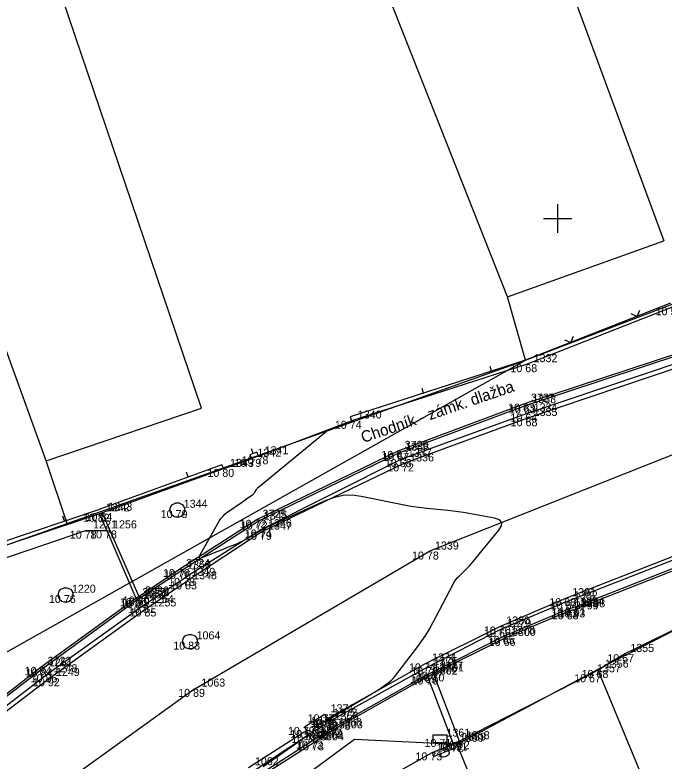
# Model space of a CAD drawing. Extents: x -703403 to -701924, y -1022520 to -1021856.
# Drawn here: x -703093.98 to -703071.28, y -1022043.96 to -1022017.88 of the extents above; entities that cross this region are included whole.
import ezdxf

# ---------------------------------------------------------------- set-up
doc = ezdxf.new("R2010")
doc.units = 0
for name, color, linetype in [('Ex_Minor Contours', 7, 'Continuous'), ('Z_body', 7, 'Continuous'), ('Z_body_cisla', 7, 'Continuous'), ('Z_body_vysky_redukovane', 7, 'Continuous'), ('Z_budova', 7, 'Continuous'), ('Z_cesta', 7, 'Continuous'), ('Z_chodnik', 7, 'Continuous'), ('Z_hektometricka_sit', 7, 'Continuous'), ('Z_katastr_hranice', 7, 'Continuous'), ('Z_katastr_vnitrni_kresba', 7, 'Continuous'), ('Z_komunikace', 7, 'Continuous'), ('Z_komunikace_osa', 7, 'Continuous'), ('Z_obruba', 7, 'Continuous'), ('Z_pilire', 7, 'Continuous'), ('Z_ploty', 7, 'Continuous'), ('Z_ploty_znacky', 7, 'Continuous'), ('Z_popisy', 7, 'Continuous'), ('Z_rozhranni', 7, 'Continuous'), ('Z_site_kanalizace_znaky', 7, 'Continuous'), ('Z_vstupy', 7, 'Continuous'), ('Z_zlabek', 7, 'Continuous')]:
    doc.layers.add(name, color=color, linetype=linetype)

# ---------------------------------------------------------------- blocks, each defined once
blk = doc.blocks.new('POINT_DISPLAY')
blk.add_line((0, 0), (0, 0))
blk = doc.blocks.new('Z666')
for p, q in [((-0.25, 0.13), (-0.25, -0.13)), ((0.25, 0.13), (-0.25, 0.13)), ((0.25, -0.13), (0.25, 0.13)), ((-0.25, -0.13), (0.25, -0.13))]:
    blk.add_line(p, q)
blk = doc.blocks.new('Z620')
for p, q in [((-0.25, 0.05), (-0.23, 0.13)), ((-0.25, -0.05), (-0.25, 0.05)), ((-0.23, 0.13), (-0.17, 0.2)), ((-0.17, 0.2), (-0.05, 0.25)), ((-0.05, 0.25), (0.05, 0.25)), ((0.05, 0.25), (0.17, 0.2)), ((0.17, 0.2), (0.23, 0.13)), ((0.23, 0.13), (0.25, 0.05)), ((0.25, 0.05), (0.25, -0.05)), ((-0.2, -0.17), (-0.25, -0.05)), ((-0.13, -0.23), (-0.2, -0.17)), ((-0.05, -0.25), (-0.13, -0.23)), ((0.05, -0.25), (-0.05, -0.25)), ((0.13, -0.23), (0.05, -0.25)), ((0.2, -0.17), (0.13, -0.23)), ((0.25, -0.05), (0.2, -0.17))]:
    blk.add_line(p, q)
blk = doc.blocks.new('Z46260')
for p, q in [((0.13, 0.13), (-0.13, 0.13)), ((-0.13, 0.13), (-0.13, -0.13)), ((0.13, 0), (-0.13, 0)), ((0.13, -0.13), (0.13, 0.13)), ((-0.13, -0.13), (0.13, -0.13))]:
    blk.add_line(p, q)
blk = doc.blocks.new('Z210')
blk.add_line((0, 0), (0, 0.17))
blk = doc.blocks.new('Z212')
for p, q in [((-0.17, 0.17), (0, 0)), ((0, 0), (0.17, 0.17))]:
    blk.add_line(p, q)
blk = doc.blocks.new('Z216')
for p, q in [((-0.17, 0), (-0.15, 0.1)), ((-0.15, 0.1), (-0.1, 0.15)), ((-0.1, 0.15), (-0.03, 0.17)), ((-0.03, 0.17), (0.03, 0.17)), ((0.03, 0.17), (0.1, 0.15)), ((0.1, 0.15), (0.15, 0.1)), ((0.15, 0.1), (0.17, 0))]:
    blk.add_line(p, q)

msp = doc.modelspace()

# ---------------------------------------------------------------- linework, layer by layer
at = {"layer": 'Ex_Minor Contours'}
msp.add_lwpolyline([(-703085.298, -1022044.158), (-703083.778, -1022043.084), (-703083.754, -1022043.067), (-703083.73, -1022043.05), (-703083.706, -1022043.033), (-703083.681, -1022043.016), (-703083.544, -1022042.921), (-703083.54, -1022042.918), (-703083.537, -1022042.914), (-703083.536, -1022042.909), (-703083.535, -1022042.904), (-703083.536, -1022042.883), (-703083.535, -1022042.878), (-703083.534, -1022042.874), (-703083.531, -1022042.869), (-703083.528, -1022042.866), (-703083.234, -1022042.595), (-703083.225, -1022042.588), (-703083.215, -1022042.584), (-703083.204, -1022042.583), (-703083.192, -1022042.585), (-703083.144, -1022042.598), (-703083.132, -1022042.6), (-703083.122, -1022042.599), (-703083.112, -1022042.594), (-703083.103, -1022042.586), (-703083.065, -1022042.544), (-703083.056, -1022042.534), (-703083.045, -1022042.525), (-703083.035, -1022042.517), (-703083.023, -1022042.509), (-703082.548, -1022042.23), (-703082.334, -1022042.105), (-703081.482, -1022041.603), (-703081.411, -1022041.561), (-703081.342, -1022041.517), (-703081.273, -1022041.472), (-703081.205, -1022041.426), (-703080.935, -1022041.238), (-703080.87, -1022041.188), (-703080.809, -1022041.134), (-703080.752, -1022041.076), (-703080.7, -1022041.013), (-703079.894, -1022039.965), (-703079.748, -1022039.766), (-703079.611, -1022039.561), (-703079.483, -1022039.35), (-703079.364, -1022039.133), (-703078.658, -1022037.779), (-703078.614, -1022037.703), (-703078.565, -1022037.631), (-703078.51, -1022037.563), (-703078.45, -1022037.499), (-703078.197, -1022037.252), (-703078.134, -1022037.19), (-703078.074, -1022037.126), (-703078.015, -1022037.06), (-703077.958, -1022036.992), (-703077.055, -1022035.89), (-703076.963, -1022035.74), (-703076.957, -1022035.621), (-703077.038, -1022035.534), (-703077.206, -1022035.478), (-703078.112, -1022035.31), (-703078.294, -1022035.278), (-703078.476, -1022035.25), (-703078.659, -1022035.226), (-703078.843, -1022035.207), (-703079.578, -1022035.136), (-703079.761, -1022035.115), (-703079.944, -1022035.091), (-703080.126, -1022035.061), (-703080.307, -1022035.027), (-703081.869, -1022034.713), (-703082.186, -1022034.674), (-703082.498, -1022034.684), (-703082.805, -1022034.745), (-703083.105, -1022034.856), (-703085.179, -1022035.804), (-703085.268, -1022035.846), (-703085.355, -1022035.891), (-703085.441, -1022035.938), (-703085.526, -1022035.988), (-703085.862, -1022036.191), (-703085.947, -1022036.24), (-703086.034, -1022036.285), (-703086.122, -1022036.327), (-703086.212, -1022036.366), (-703086.586, -1022036.516), (-703086.678, -1022036.553), (-703086.77, -1022036.59), (-703086.863, -1022036.626), (-703086.955, -1022036.663), (-703087.506, -1022036.878), (-703087.508, -1022036.879), (-703087.51, -1022036.879), (-703087.511, -1022036.878), (-703087.513, -1022036.876), (-703087.543, -1022036.831), (-703087.545, -1022036.826), (-703087.546, -1022036.82), (-703087.546, -1022036.814), (-703087.543, -1022036.808), (-703086.837, -1022035.582), (-703086.775, -1022035.488), (-703086.704, -1022035.401), (-703086.624, -1022035.323), (-703086.535, -1022035.254), (-703086.06, -1022034.924), (-703085.971, -1022034.863), (-703085.883, -1022034.801), (-703085.664, -1022034.649), (-703085.642, -1022034.632), (-703085.622, -1022034.613), (-703085.604, -1022034.591), (-703085.589, -1022034.568), (-703085.533, -1022034.469), (-703085.518, -1022034.445), (-703085.501, -1022034.423), (-703085.482, -1022034.403), (-703085.461, -1022034.384), (-703083.025, -1022032.38)], dxfattribs=at)
at = {"layer": 'Z_budova'}
for p, q in [((-703073.58, -1022040.78), (-703073.84, -1022040.93)), ((-703073.84, -1022040.93), (-703078.43, -1022043.27)), ((-703078.43, -1022043.27), (-703078.56, -1022043.32)), ((-703078.56, -1022043.32), (-703078.5, -1022043.46))]:
    msp.add_line(p, q, dxfattribs=at)
at = {"layer": 'Z_cesta'}
for q in [(-703095.49, -1022037.26), (-703090.77, -1022035.9)]:
    msp.add_line((-703091.48, -1022035.91), q, dxfattribs=at)
at = {"layer": 'Z_chodnik'}
msp.add_line((-703090.93, -1022035.29), (-703089.65, -1022038.21), dxfattribs=at)
at = {"layer": 'Z_hektometricka_sit'}
for p, q in [((-703075, -1022024.5), (-703075, -1022025.5)), ((-703075.5, -1022025), (-703074.5, -1022025))]:
    msp.add_line(p, q, dxfattribs=at)
at = {"layer": 'Z_katastr_hranice'}
for p, q in [((-703076.75, -1022027.74), (-703086.24, -1022003.72)), ((-703092.89, -1022033.47), (-703101.56, -1022009.59)), ((-703076.12, -1022029.95), (-703061.94, -1022024.53)), ((-703076.12, -1022029.95), (-703076.75, -1022027.74)), ((-703096.07, -1022041.16), (-703076.12, -1022029.95)), ((-703092.16, -1022035.66), (-703076.12, -1022029.95)), ((-703092.16, -1022035.66), (-703092.89, -1022033.47)), ((-703105.14, -1022040.25), (-703092.16, -1022035.66)), ((-703068.76, -1022038.29), (-703073.59, -1022040.76)), ((-703073.59, -1022040.76), (-703078.51, -1022043.38)), ((-703082.11, -1022043.21), (-703098.37, -1022055.17)), ((-703078.51, -1022043.38), (-703082.11, -1022043.21)), ((-703072.9, -1022057.24), (-703078.51, -1022043.38))]:
    msp.add_line(p, q, dxfattribs=at)
at = {"layer": 'Z_katastr_vnitrni_kresba'}
for p, q in [((-703078.18, -1022007.06), (-703071.29, -1022025.78)), ((-703087.46, -1022031.63), (-703093.76, -1022013.03)), ((-703076.75, -1022027.74), (-703071.29, -1022025.78)), ((-703092.89, -1022033.47), (-703087.46, -1022031.63)), ((-703070.29, -1022048.71), (-703073.59, -1022040.76))]:
    msp.add_line(p, q, dxfattribs=at)
at = {"layer": 'Z_komunikace'}
for p, q in [((-703070.16, -1022029.99), (-703076.06, -1022031.98)), ((-703076.06, -1022031.98), (-703080.38, -1022033.56)), ((-703080.38, -1022033.56), (-703085.35, -1022035.95)), ((-703074.71, -1022038.27), (-703064.32, -1022034.19)), ((-703085.35, -1022035.95), (-703087.97, -1022037.68)), ((-703089.39, -1022038.63), (-703087.97, -1022037.68)), ((-703077.02, -1022039.26), (-703074.71, -1022038.27)), ((-703092.77, -1022041.07), (-703089.39, -1022038.63)), ((-703079.62, -1022040.55), (-703077.02, -1022039.26)), ((-703083.06, -1022042.49), (-703079.62, -1022040.55)), ((-703096.96, -1022044.23), (-703092.77, -1022041.07)), ((-703083.85, -1022042.77), (-703083.16, -1022042.33)), ((-703083.16, -1022042.33), (-703083.06, -1022042.49)), ((-703085.81, -1022044.19), (-703083.77, -1022042.88)), ((-703083.77, -1022042.88), (-703083.85, -1022042.77))]:
    msp.add_line(p, q, dxfattribs=at)
at = {"layer": 'Z_komunikace_osa'}
for p, q in [((-703069.51, -1022032.67), (-703079.51, -1022036.64)), ((-703087.69, -1022041.44), (-703079.51, -1022036.64)), ((-703087.69, -1022041.44), (-703093.94, -1022045.93))]:
    msp.add_line(p, q, dxfattribs=at)
at = {"layer": 'Z_obruba'}
for p, q in [((-703076.15, -1022031.47), (-703070.5, -1022029.6)), ((-703070.22, -1022029.85), (-703076.07, -1022031.82)), ((-703080.58, -1022033.12), (-703076.15, -1022031.47)), ((-703076.07, -1022031.82), (-703080.46, -1022033.41)), ((-703085.54, -1022035.53), (-703080.58, -1022033.12)), ((-703080.46, -1022033.41), (-703085.36, -1022035.87)), ((-703074.66, -1022038.38), (-703064.28, -1022034.32)), ((-703090.77, -1022035.9), (-703091.02, -1022035.32)), ((-703088.22, -1022037.25), (-703085.54, -1022035.53)), ((-703090.77, -1022035.9), (-703089.75, -1022038.27)), ((-703085.36, -1022035.87), (-703088.04, -1022037.56)), ((-703074.39, -1022038.66), (-703069.76, -1022036.83)), ((-703089.65, -1022038.21), (-703088.22, -1022037.25)), ((-703089.49, -1022038.51), (-703088.04, -1022037.56)), ((-703093.06, -1022040.67), (-703089.75, -1022038.27)), ((-703089.75, -1022038.27), (-703089.65, -1022038.21)), ((-703092.85, -1022040.93), (-703089.49, -1022038.51)), ((-703076.99, -1022039.35), (-703074.66, -1022038.38)), ((-703076.83, -1022039.66), (-703074.62, -1022038.73)), ((-703074.62, -1022038.73), (-703074.39, -1022038.66)), ((-703079.56, -1022040.68), (-703076.99, -1022039.35)), ((-703079.34, -1022040.9), (-703076.83, -1022039.66)), ((-703096.5, -1022043.33), (-703093.06, -1022040.67)), ((-703083.02, -1022042.59), (-703079.56, -1022040.68)), ((-703079.55, -1022041.01), (-703079.34, -1022040.9)), ((-703096.4, -1022043.64), (-703092.85, -1022040.93)), ((-703082.87, -1022042.89), (-703079.55, -1022041.01)), ((-703083.53, -1022043.31), (-703082.87, -1022042.89)), ((-703085.68, -1022044.34), (-703083.73, -1022043.05)), ((-703085.52, -1022044.58), (-703083.53, -1022043.31))]:
    msp.add_line(p, q, dxfattribs=at)
at = {"layer": 'Z_ploty'}
for p, q in [((-703071.05, -1022027.96), (-703076.12, -1022029.95)), ((-703070.99, -1022028.1), (-703076.07, -1022030.09)), ((-703076.12, -1022029.95), (-703082.26, -1022031.93)), ((-703076.07, -1022030.09), (-703082.21, -1022032.07)), ((-703082.26, -1022031.93), (-703082.21, -1022032.07)), ((-703085.52, -1022033.17), (-703085.77, -1022033.26)), ((-703085.77, -1022033.26), (-703085.72, -1022033.4)), ((-703085.47, -1022033.31), (-703085.72, -1022033.4)), ((-703085.52, -1022033.17), (-703085.47, -1022033.31)), ((-703086.74, -1022033.61), (-703090.98, -1022035.15)), ((-703086.74, -1022033.61), (-703086.69, -1022033.75)), ((-703086.69, -1022033.75), (-703090.93, -1022035.29)), ((-703090.98, -1022035.15), (-703091.06, -1022035.18)), ((-703091.06, -1022035.18), (-703095.12, -1022036.54)), ((-703091.02, -1022035.32), (-703095.07, -1022036.68)), ((-703090.93, -1022035.29), (-703091.02, -1022035.32)), ((-703079.39, -1022043.66), (-703078.65, -1022043.36)), ((-703079.34, -1022043.8), (-703078.59, -1022043.5)), ((-703078.65, -1022043.36), (-703078.56, -1022043.32)), ((-703078.59, -1022043.5), (-703078.5, -1022043.46)), ((-703079.39, -1022043.66), (-703079.34, -1022043.8))]:
    msp.add_line(p, q, dxfattribs=at)
at = {"layer": 'Z_rozhranni'}
for p, q in [((-703083.06, -1022042.49), (-703083.02, -1022042.59)), ((-703083.02, -1022042.59), (-703082.91, -1022042.83)), ((-703083.73, -1022043.05), (-703083.77, -1022042.88)), ((-703083.57, -1022043.25), (-703083.73, -1022043.05))]:
    msp.add_line(p, q, dxfattribs=at)
at = {"layer": 'Z_vstupy'}
for p, q in [((-703085.47, -1022033.31), (-703082.21, -1022032.07)), ((-703086.69, -1022033.75), (-703085.72, -1022033.4)), ((-703072.68, -1022040.23), (-703069.85, -1022038.83)), ((-703073.58, -1022040.78), (-703072.68, -1022040.23)), ((-703082.6, -1022045.47), (-703079.39, -1022043.66))]:
    msp.add_line(p, q, dxfattribs=at)
at = {"layer": 'Z_zlabek'}
for p, q in [((-703076.12, -1022031.53), (-703070.48, -1022029.67)), ((-703080.55, -1022033.19), (-703076.12, -1022031.53)), ((-703085.5, -1022035.59), (-703080.55, -1022033.19)), ((-703088.18, -1022037.31), (-703085.5, -1022035.59)), ((-703074.42, -1022038.59), (-703069.8, -1022036.76)), ((-703089.63, -1022038.27), (-703088.18, -1022037.31)), ((-703089.73, -1022038.34), (-703089.63, -1022038.27)), ((-703093.02, -1022040.73), (-703089.73, -1022038.34)), ((-703076.86, -1022039.59), (-703074.64, -1022038.66)), ((-703074.64, -1022038.66), (-703074.42, -1022038.59)), ((-703079.37, -1022040.84), (-703076.86, -1022039.59)), ((-703096.55, -1022043.45), (-703093.02, -1022040.73)), ((-703079.58, -1022040.95), (-703079.37, -1022040.84)), ((-703078.43, -1022043.27), (-703079.34, -1022040.9)), ((-703082.91, -1022042.83), (-703079.58, -1022040.95)), ((-703079.55, -1022041.01), (-703078.65, -1022043.36)), ((-703083.57, -1022043.25), (-703082.91, -1022042.83)), ((-703085.56, -1022044.52), (-703083.57, -1022043.25))]:
    msp.add_line(p, q, dxfattribs=at)

# ---------------------------------------------------------------- block references
at = {"layer": 'Z_body'}
for p in [(-703076.07, -1022030.09), (-703076.15, -1022031.47), (-703076.12, -1022031.53), (-703076.07, -1022031.82), (-703076.06, -1022031.98), (-703082.21, -1022032.07), (-703085.47, -1022033.31), (-703080.58, -1022033.12), (-703080.55, -1022033.19), (-703085.72, -1022033.4), (-703080.46, -1022033.41), (-703080.38, -1022033.56), (-703086.69, -1022033.75), (-703091.02, -1022035.32), (-703090.93, -1022035.29), (-703088.3, -1022035.19), (-703085.54, -1022035.53), (-703085.5, -1022035.59), (-703091.48, -1022035.91), (-703090.77, -1022035.9), (-703085.36, -1022035.87), (-703085.35, -1022035.95), (-703079.51, -1022036.64), (-703088.22, -1022037.25), (-703088.18, -1022037.31), (-703088.04, -1022037.56), (-703087.97, -1022037.68), (-703092.21, -1022038.16), (-703089.75, -1022038.27), (-703089.65, -1022038.21), (-703089.63, -1022038.27), (-703074.71, -1022038.27), (-703089.73, -1022038.34), (-703089.49, -1022038.51), (-703074.66, -1022038.38), (-703089.39, -1022038.63), (-703074.64, -1022038.66), (-703074.62, -1022038.73), (-703074.42, -1022038.59), (-703074.39, -1022038.66), (-703077.02, -1022039.26), (-703076.99, -1022039.35), (-703076.86, -1022039.59), (-703087.86, -1022039.79), (-703076.83, -1022039.66), (-703072.68, -1022040.23), (-703079.62, -1022040.55), (-703093.06, -1022040.67), (-703093.02, -1022040.73), (-703079.56, -1022040.68), (-703079.37, -1022040.84), (-703079.34, -1022040.9), (-703073.58, -1022040.78), (-703092.85, -1022040.93), (-703092.77, -1022041.07), (-703079.58, -1022040.95), (-703079.55, -1022041.01), (-703073.84, -1022040.93), (-703087.69, -1022041.44), (-703083.16, -1022042.33), (-703083.06, -1022042.49), (-703083.02, -1022042.59), (-703083.85, -1022042.77), (-703083.77, -1022042.88), (-703083.3, -1022042.95), (-703082.91, -1022042.83), (-703082.87, -1022042.89), (-703083.73, -1022043.05), (-703083.57, -1022043.25), (-703079.12, -1022043.19), (-703083.53, -1022043.31), (-703078.65, -1022043.36), (-703078.56, -1022043.32), (-703078.43, -1022043.27), (-703079.39, -1022043.66)]:
    msp.add_blockref('POINT_DISPLAY', p, dxfattribs=at)
at = {"layer": 'Z_pilire'}
msp.add_blockref('Z666', (-703079.12, -1022043.19), dxfattribs=at)
at = {"layer": 'Z_ploty_znacky'}
for name, p, rotation in [('Z212', (-703072.22, -1022028.42), 21.4), ('Z212', (-703074.54, -1022029.33), 21.4), ('Z210', (-703077.31, -1022030.33), 17.9), ('Z210', (-703079.69, -1022031.1), 17.9), ('Z210', (-703085.65, -1022033.21), 19.8), ('Z210', (-703087.92, -1022034.03), 20), ('Z210', (-703092.25, -1022035.57), 18.6), ('Z216', (-703078.97, -1022043.65), -157.80000000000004)]:
    msp.add_blockref(name, p, dxfattribs=dict(at, rotation=rotation))
at = {"layer": 'Z_site_kanalizace_znaky'}
for p in [(-703088.3, -1022035.19), (-703092.21, -1022038.16), (-703087.86, -1022039.79)]:
    msp.add_blockref('Z620', p, dxfattribs=at)
at = {"layer": 'Z_site_kanalizace_znaky', "rotation": 33.966080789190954}
msp.add_blockref('Z46260', (-703083.3, -1022042.95), dxfattribs=at)

# ---------------------------------------------------------------- texts
at = {"layer": 'Z_body_cisla'}
for s, p in [('1332', (-703075.84, -1022030.02)), ('3727', (-703075.93, -1022031.4)), ('1333', (-703075.89, -1022031.45)), ('1334', (-703075.84, -1022031.74)), ('1340', (-703081.99, -1022031.99)), ('1335', (-703075.84, -1022031.9)), ('3726', (-703080.35, -1022033.05)), ('1338', (-703080.33, -1022033.11)), ('1342', (-703085.5, -1022033.32)), ('1341', (-703085.25, -1022033.24)), ('1337', (-703080.24, -1022033.33)), ('1336', (-703080.16, -1022033.49)), ('1343', (-703086.46, -1022033.68)), ('1344', (-703088.08, -1022035.11)), ('1242', (-703090.8, -1022035.24)), ('1243', (-703090.71, -1022035.21)), ('3725', (-703085.32, -1022035.46)), ('1345', (-703085.28, -1022035.52)), ('1221', (-703091.25, -1022035.83)), ('1256', (-703090.55, -1022035.83)), ('1346', (-703085.13, -1022035.79)), ('1347', (-703085.13, -1022035.87)), ('1339', (-703079.29, -1022036.57)), ('3724', (-703087.99, -1022037.18)), ('1350', (-703087.96, -1022037.24)), ('1349', (-703087.81, -1022037.49)), ('1348', (-703087.75, -1022037.61)), ('1220', (-703091.99, -1022038.08)), ('3723', (-703089.53, -1022038.2)), ('1252', (-703089.5, -1022038.27)), ('3930', (-703089.43, -1022038.14)), ('1253', (-703089.41, -1022038.2)), ('1381', (-703074.49, -1022038.2)), ('1382', (-703074.43, -1022038.31)), ('1254', (-703089.26, -1022038.44)), ('1255', (-703089.17, -1022038.56)), ('1383', (-703074.42, -1022038.58)), ('1384', (-703074.2, -1022038.52)), ('3798', (-703074.17, -1022038.59)), ('3799', (-703074.4, -1022038.66)), ('1380', (-703076.8, -1022039.19)), ('1379', (-703076.76, -1022039.28)), ('1378', (-703076.63, -1022039.52)), ('3800', (-703076.6, -1022039.59)), ('1064', (-703087.63, -1022039.71)), ('1355', (-703072.46, -1022040.15)), ('3722', (-703092.84, -1022040.6)), ('1251', (-703092.8, -1022040.65)), ('1374', (-703079.39, -1022040.48)), ('1375', (-703079.34, -1022040.61)), ('1248', (-703092.63, -1022040.86)), ('1376', (-703079.35, -1022040.87)), ('3802', (-703079.33, -1022040.94)), ('1377', (-703079.14, -1022040.77)), ('3801', (-703079.11, -1022040.83)), ('1357', (-703073.62, -1022040.86)), ('1356', (-703073.35, -1022040.7)), ('1249', (-703092.55, -1022040.99)), ('1063', (-703087.46, -1022041.36)), ('1371', (-703082.94, -1022042.26)), ('1372', (-703082.84, -1022042.41)), ('1370', (-703083.63, -1022042.7)), ('1368', (-703082.8, -1022042.52)), ('1366', (-703082.68, -1022042.75)), ('1369', (-703083.55, -1022042.81)), ('1367', (-703083.5, -1022042.98)), ('1373', (-703083.08, -1022042.87)), ('3803', (-703082.65, -1022042.82)), ('1365', (-703083.34, -1022043.18)), ('3804', (-703083.31, -1022043.24)), ('1361', (-703078.89, -1022043.11)), ('1359', (-703078.34, -1022043.25)), ('1358', (-703078.21, -1022043.2)), ('1360', (-703078.43, -1022043.29)), ('1362', (-703079.17, -1022043.58)), ('1062', (-703085.59, -1022044.11))]:
    msp.add_text(s, height=0.28, dxfattribs=at).set_placement(p)
at = {"layer": 'Z_body_vysky_redukovane'}
for s, p in [('10 57', (-703071.573, -1022028.38)), ('10 68', (-703076.653, -1022030.37)), ('10 63', (-703076.733, -1022031.75)), ('10 63', (-703076.703, -1022031.81)), ('10 64', (-703076.653, -1022032.1)), ('10 68', (-703076.643, -1022032.26)), ('10 74', (-703082.793, -1022032.35)), ('10 78', (-703086.053, -1022033.59)), ('10 67', (-703081.163, -1022033.4)), ('10 67', (-703081.133, -1022033.47)), ('10 79', (-703086.303, -1022033.68)), ('10 68', (-703081.043, -1022033.69)), ('10 72', (-703080.963, -1022033.84)), ('10 80', (-703087.25, -1022034.03)), ('10 82', (-703091.603, -1022035.6)), ('10 84', (-703091.513, -1022035.57)), ('10 79', (-703088.883, -1022035.47)), ('10 72', (-703086.123, -1022035.81)), ('10 72', (-703086.083, -1022035.87)), ('10 78', (-703092.063, -1022036.19)), ('10 78', (-703091.353, -1022036.18)), ('10 74', (-703085.943, -1022036.15)), ('10 79', (-703085.933, -1022036.23)), ('10 78', (-703080.093, -1022036.92)), ('10 76', (-703088.803, -1022037.53)), ('10 76', (-703088.763, -1022037.59)), ('10 78', (-703088.623, -1022037.84)), ('10 83', (-703088.553, -1022037.96)), ('10 76', (-703092.793, -1022038.44)), ('10 80', (-703090.31, -1022038.55)), ('10 79', (-703090.213, -1022038.55)), ('10 80', (-703090.21, -1022038.49)), ('10 68', (-703075.293, -1022038.55)), ('10 80', (-703090.29, -1022038.62)), ('10 81', (-703090.027, -1022038.79)), ('10 64', (-703075.243, -1022038.66)), ('10 85', (-703089.973, -1022038.91)), ('10 62', (-703075.223, -1022038.94)), ('10 63', (-703075.203, -1022039.01)), ('10 63', (-703074.973, -1022038.94)), ('10 61', (-703074.957, -1022038.87)), ('10 70', (-703077.58, -1022039.54)), ('10 66', (-703077.573, -1022039.63)), ('10 65', (-703077.443, -1022039.87)), ('10 83', (-703088.443, -1022040.07)), ('10 66', (-703077.413, -1022039.94)), ('10 67', (-703073.263, -1022040.51)), ('10 74', (-703080.203, -1022040.83)), ('10 84', (-703093.643, -1022040.95)), ('10 84', (-703093.603, -1022041.01)), ('10 70', (-703080.12, -1022040.96)), ('10 67', (-703079.953, -1022041.12)), ('10 70', (-703079.9, -1022041.18)), ('10 68', (-703074.163, -1022041.06)), ('10 86', (-703093.433, -1022041.21)), ('10 92', (-703093.353, -1022041.35)), ('10 69', (-703080.163, -1022041.23)), ('10 70', (-703080.11, -1022041.29)), ('10 67', (-703074.423, -1022041.21)), ('10 89', (-703088.273, -1022041.72)), ('10 77', (-703083.743, -1022042.61)), ('10 76', (-703083.643, -1022042.77)), ('10 73', (-703083.603, -1022042.87)), ('10 79', (-703084.433, -1022043.05)), ('10 78', (-703084.353, -1022043.16)), ('10 72', (-703083.883, -1022043.23)), ('10 72', (-703083.493, -1022043.11)), ('10 73', (-703083.453, -1022043.17)), ('10 75', (-703084.313, -1022043.33)), ('10 72', (-703084.153, -1022043.53)), ('10 71', (-703079.657, -1022043.47)), ('10 73', (-703084.113, -1022043.59)), ('10 72', (-703079.233, -1022043.64)), ('10 71', (-703079.097, -1022043.6)), ('10 72', (-703079.013, -1022043.55)), ('10 73', (-703079.973, -1022043.94))]:
    msp.add_text(s, height=0.28, dxfattribs=at).set_placement(p)
at = {"layer": 'Z_popisy'}
msp.add_text('Chodník - zámk. dlažba', height=0.4, rotation=18.9, dxfattribs=at).set_placement((-703081.8, -1022032.85))

doc.saveas('drawing.dxf')
